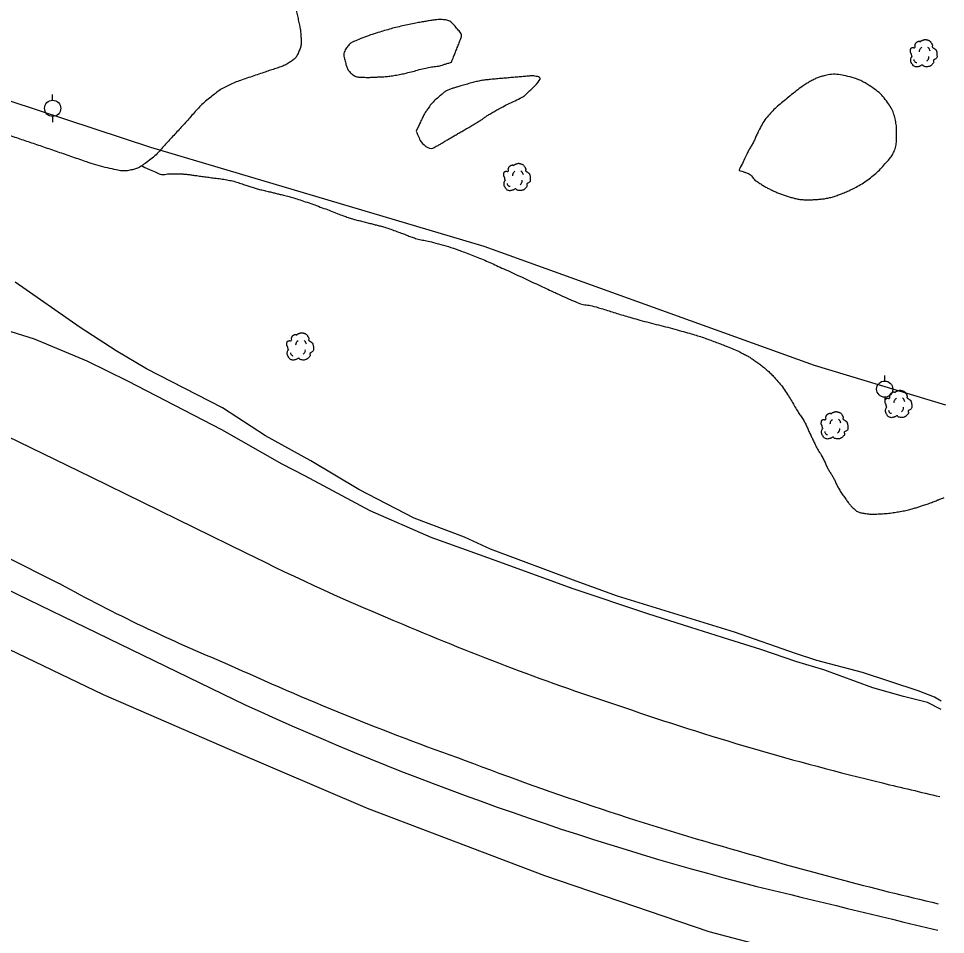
# Model space of a CAD drawing. Extents: x 2145380 to 2156929, y 139568 to 149130.
# Drawn here: x 2156693.7 to 2156924, y 143070.3 to 143297.9 of the extents above; entities that cross this region are included whole.
import ezdxf

# ---------------------------------------------------------------- set-up
doc = ezdxf.new("R2010")
doc.units = 0
for name, color, linetype in [('TOPO_Asphalt', 7, 'Continuous'), ('TOPO_Fence', 7, 'Continuous'), ('TOPO_Flowline', 7, 'Continuous'), ('TOPO_Power Pole', 7, 'Continuous'), ('TOPO_Tree', 7, 'Continuous'), ('TOPO_Tree Line', 7, 'Continuous')]:
    doc.layers.add(name, color=color, linetype=linetype)

# ---------------------------------------------------------------- blocks, each defined once
blk = doc.blocks.new('POWPOL')
at = {"layer": 'TOPO_Power Pole'}
for p, q in [((0, 10.2), (0, 17.3)), ((0, -10.2), (0, -17.3))]:
    blk.add_line(p, q, dxfattribs=at)
blk.add_circle((0, 0), 10.2, dxfattribs=at)
blk = doc.blocks.new('TREE')
at = {"layer": 'TOPO_Tree'}
for points in [[(-14.1, -0.4), (-14.2, 0.5), (-14.4, 1.4), (-14.6, 2.3), (-14.8, 3.2), (-15.5, 4), (-15.7, 4.9), (-15.8, 5.6), (-15.7, 6.3), (-15.7, 7), (-15.6, 7.9), (-15.7, 8.8), (-15.1, 9.7), (-14.6, 10.4), (-13.8, 10.5), (-13, 10.7), (-12.2, 11), (-11.1, 10), (-10.4, 10.7), (-9.4, 11.7), (-10.3, 13.3), (-9.8, 14.4), (-9.6, 15.1), (-9.3, 15.9), (-8.8, 16.5), (-8.2, 17.3), (-7.5, 17.7), (-6.7, 18.1), (-6.1, 18.4), (-5.6, 18.6), (-5.1, 18.7), (-4.5, 18.7), (-4, 18.5), (-3.5, 18.1)], [(-3.5, 17.6), (-3.1, 18.3), (-2.6, 18.8), (-1.9, 19.2), (-1, 19.7), (-0.2, 20), (0.7, 20.2), (1.6, 20.5), (2.5, 20.8), (3.4, 20.8), (4.1, 20.7), (4.8, 20.5), (5.5, 20.2), (6.4, 19.9), (7.3, 19.7), (8.2, 19.2), (9.4, 18.4), (10, 17.2), (10.8, 16), (11.2, 15.3), (11.6, 14.6), (11.9, 13.9), (12.2, 13.1), (11.4, 12), (11.9, 11.2), (12, 11), (12.2, 10.9), (12.4, 10.7), (12.9, 10.4), (13.5, 10), (14, 9.7), (14.7, 9.2), (15.4, 8.7), (16.1, 8.1), (16.7, 7.5), (16.9, 6.7), (17.1, 6), (17.6, 4.4), (17.7, 2.8), (17.7, 1.2), (17.7, -0.2), (17.8, -2.2), (16.6, -3), (15.5, -3.8), (14.3, -4.6), (13.2, -5.3)], [(13.2, -5.3), (13.3, -5.8), (13.4, -6.3), (13.4, -6.7), (13.8, -8.5), (12.2, -10), (10.8, -11.5), (10, -12.3), (9.1, -12.8), (8.2, -13.1), (6, -13.8), (3.3, -13.6), (1.3, -13.1), (0.5, -12.9), (-0.1, -11.4), (-0.8, -11.5), (-2, -11.6), (-3.3, -12.8), (-4.5, -13.1), (-6.1, -13.5), (-7.8, -14), (-9.3, -13.6), (-11.4, -13.1), (-12.8, -11.4), (-14.1, -9.4), (-15.3, -7.3), (-15.6, -5.1), (-15.1, -3), (-14.9, -1.9), (-13.9, -0.8), (-13.5, 0.1)], [(-4.2, 5.1), (-4.5, 6.1), (-4.3, 7.2), (-3.8, 8.2), (-3.3, 9.3), (-2.7, 10.3), (-1.6, 11)], [(5.9, 11.2), (6.5, 10.7), (7, 10.2), (7.4, 9.5), (7.9, 8.6), (8.3, 7.6), (8.5, 6.6)], [(-11.4, -4.5), (-11.5, -5.4), (-11, -6.3), (-10.1, -7.2), (-9.3, -8), (-8.5, -8.3), (-7.7, -8.1)], [(4.8, -6.3), (5.7, -5.7), (6.3, -4.9), (6.8, -3.9), (7.4, -2.8), (7.6, -1.7), (7.5, -0.6)]]:
    blk.add_open_spline(points, degree=3, dxfattribs=at)

msp = doc.modelspace()

# ---------------------------------------------------------------- linework, layer by layer
at = {"layer": 'TOPO_Asphalt'}
for points in [[(2156675.8, 143201.44), (2156711.71, 143184.04), (2156750.21, 143165.15)], [(2156703.92, 143157.47), (2156663.15, 143177.92)]]:
    msp.add_lwpolyline(points, dxfattribs=at)
for centre, radius, start, end in [((2157002.83, 143668.3), 563, 243.3395, 247.6954), ((2156904.49, 143522.88), 416.83, 241.2386, 247.6019), ((2157043.41, 143739.47), 644.33, 246.75869, 251.97088), ((2157045.86, 143793.14), 721.11, 245.39812, 250.4569), ((2157077.44, 143805.52), 717.78, 251.01996, 256.37042), ((2157087.42, 143852.79), 791.46, 249.06653, 254.26717), ((2157716.84, 146481.37), 3468.96, 256.52149, 256.76383), ((2157119.24, 143924.07), 868.76, 253.52147, 256.89035)]:
    msp.add_arc(centre, radius, start, end, dxfattribs=at)
at = {"layer": 'TOPO_Fence'}
for points in [[(2156274.63, 143510.5), (2156274.82, 143458.07), (2156275.76, 143374.4), (2156394.51, 143374.45), (2156439.59, 143360.19), (2156541.79, 143326.83), (2156628.39, 143298.22), (2156726.47, 143265.91), (2156809.31, 143241.34), (2156891.36, 143211.8), (2156923.97, 143201.95)], [(2156656.47, 143172.74), (2156750.06, 143127.35)]]:
    msp.add_lwpolyline(points, dxfattribs=at)
for centre, radius, start, end in [((2157067.01, 143818.64), 760.49, 245.36895, 255.53999), ((2160234.88, 156867.65), 14188.44, 256.3108, 256.497684)]:
    msp.add_arc(centre, radius, start, end, dxfattribs=at)
at = {"layer": 'TOPO_Flowline'}
for points in [[(2156922.91, 143128.28), (2156921.25, 143129.23), (2156917.21, 143130.88), (2156903.38, 143135.39), (2156892.03, 143138.36), (2156886.72, 143140.16), (2156871.57, 143145.4), (2156842.53, 143154.4), (2156832.25, 143158.09), (2156810.96, 143166.01), (2156804.5, 143169), (2156792.04, 143173.79), (2156778.22, 143180.89), (2156766.32, 143187.97), (2156755.04, 143194.24), (2156744.38, 143201.16), (2156725.5, 143210.86), (2156717.98, 143215.3), (2156709.03, 143221.1), (2156692.89, 143232.36)], [(2156922.88, 143126.23), (2156919.54, 143127.96), (2156913.58, 143129.43), (2156905.9, 143131.55), (2156893.72, 143136.07), (2156887.08, 143138.05), (2156878.09, 143141.12), (2156870.17, 143143.56), (2156860.74, 143146.55), (2156850, 143150), (2156831.28, 143156.28), (2156811.46, 143163.49), (2156796.19, 143168.93), (2156781.11, 143175.55), (2156764.81, 143184.25), (2156759.23, 143187.19), (2156744.19, 143195.68), (2156720.85, 143207.75), (2156710.79, 143212.75), (2156697.67, 143218.25), (2156688.92, 143220.98)], [(2156878.74, 143067.41), (2156865.25, 143070.97), (2156824.43, 143084.85), (2156780.43, 143101.6), (2156746.17, 143116.29), (2156714.84, 143129.85), (2156689.37, 143142.15)]]:
    msp.add_lwpolyline(points, dxfattribs=at)
at = {"layer": 'TOPO_Tree'}
msp.add_open_spline([(2156724.17, 143261.33), (2156725.58, 143260.7), (2156726.99, 143260.08), (2156728.4, 143259.45), (2156729.47, 143258.97), (2156730.74, 143259.36), (2156731.91, 143259.33), (2156732.77, 143259.31), (2156733.63, 143259.31), (2156734.49, 143259.27), (2156735.46, 143259.22), (2156736.43, 143259.07), (2156737.39, 143258.94), (2156738.7, 143258.77), (2156740, 143258.59), (2156741.3, 143258.41), (2156742.82, 143258.2), (2156744.34, 143258.02), (2156745.85, 143257.75), (2156747.25, 143257.49), (2156748.59, 143256.99), (2156749.95, 143256.57), (2156750.97, 143256.25), (2156751.97, 143255.85), (2156753.01, 143255.59), (2156754.2, 143255.3), (2156755.4, 143255.02), (2156756.59, 143254.72), (2156757.55, 143254.49), (2156758.5, 143254.26), (2156759.46, 143254.02), (2156760.99, 143253.65), (2156762.5, 143253.2), (2156763.99, 143252.71), (2156765.89, 143252.08), (2156767.76, 143251.41), (2156769.63, 143250.72), (2156771.26, 143250.12), (2156772.87, 143249.45), (2156774.51, 143248.86), (2156775.57, 143248.47), (2156776.65, 143248.11), (2156777.75, 143247.83), (2156778.95, 143247.52), (2156780.16, 143247.22), (2156781.36, 143246.92), (2156782.34, 143246.67), (2156783.33, 143246.43), (2156784.31, 143246.15), (2156785.85, 143245.71), (2156787.33, 143245.11), (2156788.84, 143244.57), (2156789.9, 143244.19), (2156790.93, 143243.74), (2156792, 143243.38), (2156793.34, 143242.93), (2156794.76, 143242.8), (2156796.11, 143242.43), (2156798.63, 143241.74), (2156801.16, 143241.07), (2156803.61, 143240.16), (2156807.02, 143238.88), (2156810.36, 143237.48), (2156813.67, 143235.97), (2156817.77, 143234.09), (2156821.85, 143232.17), (2156825.94, 143230.28), (2156828.16, 143229.26), (2156830.36, 143228.22), (2156832.62, 143227.29), (2156833.97, 143226.74), (2156835.48, 143226.72), (2156836.88, 143226.31), (2156840.02, 143225.39), (2156843.14, 143224.37), (2156846.29, 143223.47), (2156850.9, 143222.15), (2156855.58, 143221.07), (2156860.2, 143219.74), (2156863.16, 143218.88), (2156866.05, 143217.83), (2156868.94, 143216.73), (2156870.56, 143216.12), (2156872.14, 143215.43), (2156873.68, 143214.64), (2156874.53, 143214.21), (2156875.34, 143213.72), (2156876.13, 143213.19), (2156877.13, 143212.54), (2156878.07, 143211.84), (2156878.99, 143211.08), (2156879.86, 143210.36), (2156880.67, 143209.59), (2156881.43, 143208.75), (2156882.65, 143207.4), (2156883.8, 143206.02), (2156884.76, 143204.48), (2156885.6, 143203.14), (2156886.38, 143201.76), (2156887.21, 143200.41), (2156887.8, 143199.45), (2156888.5, 143198.55), (2156889.02, 143197.55), (2156889.48, 143196.65), (2156889.85, 143195.73), (2156890.28, 143194.82), (2156890.71, 143193.9), (2156891.15, 143192.98), (2156891.59, 143192.06), (2156892.16, 143190.89), (2156892.92, 143189.82), (2156893.53, 143188.67), (2156893.98, 143187.81), (2156894.33, 143186.89), (2156894.79, 143186.03), (2156895.2, 143185.24), (2156895.72, 143184.51), (2156896.15, 143183.74), (2156896.6, 143182.92), (2156896.93, 143182.03), (2156897.4, 143181.21), (2156897.98, 143180.17), (2156898.69, 143179.22), (2156899.38, 143178.25), (2156899.93, 143177.48), (2156900.46, 143176.78), (2156901.18, 143176.11), (2156901.87, 143175.47), (2156902.72, 143175.12), (2156903.61, 143174.97), (2156904.82, 143174.77), (2156906.03, 143174.7), (2156907.24, 143174.78), (2156908.74, 143174.89), (2156910.24, 143175), (2156911.74, 143175.25), (2156913.1, 143175.47), (2156914.43, 143175.71), (2156915.75, 143176.08), (2156916.68, 143176.34), (2156917.6, 143176.61), (2156918.5, 143176.94), (2156919.68, 143177.35), (2156920.86, 143177.76), (2156922.02, 143178.23), (2156922.56, 143178.44), (2156923.1, 143178.65), (2156923.64, 143178.87)], degree=3, dxfattribs=at)
at = {"layer": 'TOPO_Tree Line'}
for points in [[(2156637.9, 143321.13), (2156637.47, 143319.43), (2156637.03, 143317.73), (2156636.6, 143316.03), (2156636.13, 143314.19), (2156636.03, 143312.27), (2156635.78, 143310.39), (2156635.59, 143308.94), (2156635.42, 143307.5), (2156635.25, 143306.05), (2156635.13, 143305.02), (2156635.1, 143303.96), (2156635.16, 143302.93), (2156635.24, 143301.55), (2156635.66, 143300.19), (2156636.38, 143298.97), (2156636.83, 143298.21), (2156637.29, 143297.52), (2156637.8, 143296.84), (2156638.58, 143295.8), (2156639.35, 143294.76), (2156640.16, 143293.74), (2156640.89, 143292.81), (2156641.64, 143291.9), (2156642.39, 143290.99), (2156642.99, 143290.26), (2156643.57, 143289.55), (2156644.27, 143288.89), (2156645.25, 143287.98), (2156646.54, 143287.55), (2156647.79, 143287.17), (2156648.74, 143286.87), (2156649.73, 143286.73), (2156650.67, 143286.4), (2156652.13, 143285.88), (2156653.59, 143285.35), (2156655.05, 143284.8), (2156656.66, 143284.2), (2156658.27, 143283.6), (2156659.86, 143282.95), (2156661.44, 143282.3), (2156662.98, 143281.58), (2156664.51, 143280.82), (2156666.23, 143279.97), (2156667.94, 143279.11), (2156669.66, 143278.26), (2156671.3, 143277.44), (2156672.95, 143276.63), (2156674.6, 143275.83), (2156676.79, 143274.76), (2156679.04, 143273.78), (2156681.29, 143272.82), (2156684.27, 143271.54), (2156687.27, 143270.28), (2156690.34, 143269.23), (2156693.69, 143268.07), (2156697.05, 143266.95), (2156700.41, 143265.81), (2156704.03, 143264.57), (2156707.64, 143263.31), (2156711.27, 143262.07), (2156713.51, 143261.3), (2156715.83, 143260.77), (2156718.14, 143260.27), (2156719.41, 143260), (2156720.78, 143260.04), (2156722.06, 143260.35), (2156723.04, 143260.59), (2156723.94, 143261.01), (2156724.78, 143261.61), (2156726.24, 143262.67), (2156727.6, 143263.71), (2156728.78, 143265), (2156729.77, 143266.09), (2156730.75, 143267.19), (2156731.74, 143268.27), (2156732.81, 143269.43), (2156733.87, 143270.59), (2156734.94, 143271.74), (2156736.03, 143272.93), (2156737.06, 143274.17), (2156738.15, 143275.36), (2156739.25, 143276.58), (2156740.52, 143277.61), (2156741.81, 143278.64), (2156742.93, 143279.54), (2156744.07, 143280.38), (2156745.36, 143281.01), (2156746.74, 143281.7), (2156748.16, 143282.29), (2156749.61, 143282.78), (2156751.31, 143283.36), (2156753.02, 143283.94), (2156754.72, 143284.51), (2156756.01, 143284.95), (2156757.31, 143285.38), (2156758.6, 143285.81), (2156759.65, 143286.16), (2156760.61, 143286.68), (2156761.55, 143287.35), (2156762.39, 143287.94), (2156762.96, 143288.71), (2156763.35, 143289.68), (2156763.78, 143290.71), (2156763.98, 143291.74), (2156763.92, 143292.79), (2156763.85, 143293.93), (2156763.75, 143295.08), (2156763.51, 143296.21), (2156763.23, 143297.57), (2156762.94, 143298.89), (2156762.6, 143300.23), (2156762.19, 143301.83), (2156761.72, 143303.4), (2156761.19, 143304.97), (2156760.78, 143306.17), (2156760.25, 143307.31), (2156759.64, 143308.43), (2156758.87, 143309.85), (2156757.94, 143311.11), (2156756.97, 143312.41), (2156756.25, 143313.38), (2156755.55, 143314.26), (2156754.51, 143315.02), (2156752.96, 143316.15), (2156751.23, 143316.62), (2156749.45, 143316.76), (2156748.49, 143316.83), (2156747.51, 143316.82), (2156746.55, 143316.7), (2156744.95, 143316.52), (2156743.37, 143316.31), (2156741.8, 143315.87), (2156740.81, 143315.59), (2156739.9, 143315.19), (2156738.98, 143314.73), (2156737.78, 143314.12), (2156736.62, 143313.48), (2156735.59, 143312.62), (2156734.57, 143311.78), (2156733.71, 143310.79), (2156732.73, 143309.91), (2156731.58, 143308.89), (2156730.56, 143307.61), (2156729.13, 143307.01), (2156727.76, 143306.45), (2156726.35, 143306.08), (2156724.96, 143305.65), (2156723.87, 143305.31), (2156722.8, 143304.97), (2156721.7, 143304.66), (2156719.83, 143304.13), (2156717.9, 143303.87), (2156715.97, 143303.62), (2156713.73, 143303.33), (2156711.45, 143303.46), (2156709.22, 143303.11), (2156707.97, 143302.91), (2156706.73, 143302.66), (2156705.5, 143302.4), (2156704.44, 143302.17), (2156703.42, 143301.86), (2156702.35, 143301.66), (2156700.07, 143301.22), (2156697.77, 143301.05), (2156695.47, 143301.05), (2156694.19, 143301.05), (2156692.91, 143301.1), (2156691.63, 143301.1), (2156690.48, 143301.1), (2156689.33, 143301.06), (2156688.18, 143301.07), (2156686.29, 143301.09), (2156684.41, 143301.21), (2156682.53, 143301.39), (2156681.29, 143301.51), (2156680.07, 143301.67), (2156678.84, 143301.79), (2156677.46, 143301.93), (2156676.09, 143302.06), (2156674.71, 143302.16), (2156673.13, 143302.28), (2156671.53, 143302.09), (2156669.95, 143302.21), (2156668.52, 143302.31), (2156667.1, 143302.58), (2156665.68, 143302.73), (2156664, 143302.9), (2156662.31, 143303.01), (2156660.64, 143303.05), (2156659.14, 143303.08), (2156657.67, 143302.6), (2156656.21, 143302.26), (2156655.38, 143302.07), (2156654.67, 143300.93), (2156653.93, 143301.1), (2156653.08, 143301.29), (2156652.27, 143302.1), (2156651.53, 143302.83), (2156650.83, 143303.51), (2156650.25, 143304.16), (2156649.7, 143304.91), (2156649.04, 143305.8), (2156648.41, 143306.69), (2156647.94, 143307.69), (2156647.38, 143308.91), (2156647.01, 143310.19), (2156646.46, 143311.41), (2156645.93, 143312.58), (2156645.38, 143313.73), (2156644.82, 143314.89), (2156644.3, 143315.96), (2156643.74, 143317), (2156643.11, 143318.04), (2156642.46, 143319.09), (2156641.53, 143320.11), (2156640.36, 143320.44), (2156639.54, 143320.67), (2156638.72, 143320.9), (2156637.9, 143321.13), (2156637.9, 143321.13)], [(2156801.25, 143287.04), (2156801.25, 143287.04), (2156800.51, 143286.82), (2156799.76, 143286.6), (2156799.02, 143286.38), (2156797.69, 143285.98), (2156796.28, 143285.9), (2156794.93, 143285.59), (2156793.27, 143285.21), (2156791.64, 143284.73), (2156789.98, 143284.35), (2156788.65, 143284.04), (2156787.32, 143283.77), (2156785.97, 143283.6), (2156784.78, 143283.44), (2156783.59, 143283.41), (2156782.4, 143283.34), (2156781.24, 143283.28), (2156780.08, 143283.28), (2156778.91, 143283.32), (2156777.97, 143283.35), (2156777.11, 143283.65), (2156776.28, 143284.36), (2156775.51, 143285.03), (2156775.27, 143285.86), (2156775.01, 143286.7), (2156774.65, 143287.87), (2156774.38, 143289.27), (2156775.07, 143290.38), (2156775.62, 143291.27), (2156776.39, 143291.92), (2156777.31, 143292.31), (2156779.22, 143293.11), (2156781.1, 143293.83), (2156783.06, 143294.41), (2156784.66, 143294.88), (2156786.25, 143295.38), (2156787.87, 143295.77), (2156789.52, 143296.16), (2156791.17, 143296.5), (2156792.83, 143296.83), (2156793.99, 143297.06), (2156795.16, 143297.24), (2156796.33, 143297.43), (2156797.38, 143297.6), (2156798.46, 143297.68), (2156799.52, 143297.57), (2156800.65, 143297.46), (2156801.51, 143296.74), (2156802.37, 143295.72), (2156803.14, 143294.81), (2156803.93, 143293.91), (2156803.59, 143292.97), (2156803.17, 143291.83), (2156802.72, 143290.67), (2156802.26, 143289.53), (2156801.92, 143288.7), (2156801.59, 143287.87), (2156801.25, 143287.04)], [(2156792.5, 143269.9), (2156793.04, 143271.05), (2156793.58, 143272.21), (2156794.12, 143273.36), (2156794.51, 143274.2), (2156795.02, 143274.97), (2156795.57, 143275.74), (2156796.43, 143276.93), (2156797.47, 143277.9), (2156798.61, 143278.85), (2156799.29, 143279.42), (2156799.98, 143279.99), (2156800.81, 143280.29), (2156801.62, 143280.57), (2156802.43, 143280.81), (2156803.25, 143281.05), (2156804.57, 143281.43), (2156805.87, 143281.83), (2156807.21, 143282.16), (2156808.33, 143282.43), (2156809.47, 143282.61), (2156810.61, 143282.72), (2156812.08, 143282.86), (2156813.54, 143282.99), (2156815.01, 143283.12), (2156816.37, 143283.25), (2156817.74, 143283.36), (2156819.11, 143283.48), (2156820.26, 143283.57), (2156821.44, 143283.74), (2156822.58, 143283.46), (2156823.81, 143283.16), (2156821.81, 143280.99), (2156820.9, 143280.12), (2156820.24, 143279.49), (2156819.64, 143278.8), (2156818.85, 143278.37), (2156817.1, 143277.42), (2156815.27, 143276.68), (2156813.54, 143275.73), (2156812.53, 143275.17), (2156811.5, 143274.62), (2156810.52, 143274), (2156809.76, 143273.53), (2156809.07, 143272.95), (2156808.3, 143272.49), (2156807.19, 143271.83), (2156806.09, 143271.17), (2156804.98, 143270.52), (2156804.05, 143269.98), (2156803.11, 143269.44), (2156802.18, 143268.89), (2156801.33, 143268.39), (2156800.49, 143267.89), (2156799.64, 143267.39), (2156798.88, 143266.94), (2156798.12, 143266.49), (2156797.36, 143266.06), (2156795.97, 143265.28), (2156793.8, 143266.91), (2156793.16, 143268.38), (2156792.94, 143268.89), (2156792.72, 143269.39), (2156792.5, 143269.9)], [(2156872.69, 143260.17), (2156872.69, 143260.17), (2156873.37, 143261.59), (2156874.05, 143263.01), (2156874.74, 143264.43), (2156875.16, 143265.32), (2156875.72, 143266.14), (2156876.18, 143267.01), (2156876.63, 143267.87), (2156876.97, 143268.78), (2156877.41, 143269.65), (2156878.2, 143271.2), (2156879.06, 143272.72), (2156880.23, 143274.04), (2156881.34, 143275.31), (2156882.6, 143276.38), (2156883.89, 143277.45), (2156885.39, 143278.7), (2156886.89, 143279.91), (2156888.47, 143281.06), (2156889.36, 143281.7), (2156890.3, 143282.22), (2156891.28, 143282.74), (2156892.16, 143283.2), (2156893.09, 143283.5), (2156894.03, 143283.72), (2156895.68, 143284.1), (2156897.46, 143284.02), (2156899.12, 143283.65), (2156901.4, 143283.15), (2156903.49, 143282.28), (2156905.52, 143280.93), (2156907.18, 143279.82), (2156908.46, 143278.62), (2156909.6, 143276.99), (2156910.5, 143275.71), (2156911.11, 143274.42), (2156911.45, 143272.95), (2156911.77, 143271.57), (2156911.84, 143270.18), (2156911.81, 143268.8), (2156911.78, 143267.47), (2156911.74, 143266.14), (2156911.17, 143264.83), (2156910.7, 143263.75), (2156910.02, 143262.95), (2156909.26, 143262.11), (2156908.12, 143260.85), (2156907, 143259.66), (2156905.67, 143258.61), (2156904.32, 143257.54), (2156902.92, 143256.62), (2156901.39, 143255.82), (2156900.24, 143255.22), (2156899.08, 143254.71), (2156897.87, 143254.25), (2156896.83, 143253.85), (2156895.8, 143253.5), (2156894.72, 143253.28), (2156893.63, 143253.07), (2156892.54, 143252.98), (2156891.44, 143252.91), (2156890.47, 143252.85), (2156889.49, 143252.81), (2156888.53, 143252.89), (2156887.55, 143252.97), (2156886.59, 143253.19), (2156885.63, 143253.46), (2156884.65, 143253.74), (2156883.69, 143254.05), (2156882.75, 143254.43), (2156881.81, 143254.8), (2156880.91, 143255.22), (2156880.01, 143255.67), (2156879.12, 143256.13), (2156878.28, 143256.65), (2156877.45, 143257.18), (2156876.36, 143257.87), (2156875.65, 143259.18), (2156874.42, 143259.59), (2156873.85, 143259.78), (2156873.27, 143259.98), (2156872.69, 143260.17)]]:
    msp.add_open_spline(points, degree=3, dxfattribs=at)

# ---------------------------------------------------------------- block references
at = {"layer": 'TOPO_Power Pole', "xscale": 0.19685000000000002, "yscale": 0.19685000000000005}
for p in [(2156702.2, 143275.59), (2156908.88, 143205.82)]:
    msp.add_blockref('POWPOL', p, dxfattribs=at)
at = {"layer": 'TOPO_Tree', "xscale": 0.19685000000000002, "yscale": 0.19685000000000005}
for p in [(2156918.38, 143288.59), (2156817.36, 143257.83), (2156763.49, 143215.73), (2156912.1, 143201.44), (2156896.22, 143196.14)]:
    msp.add_blockref('TREE', p, dxfattribs=at)

doc.saveas('drawing.dxf')
